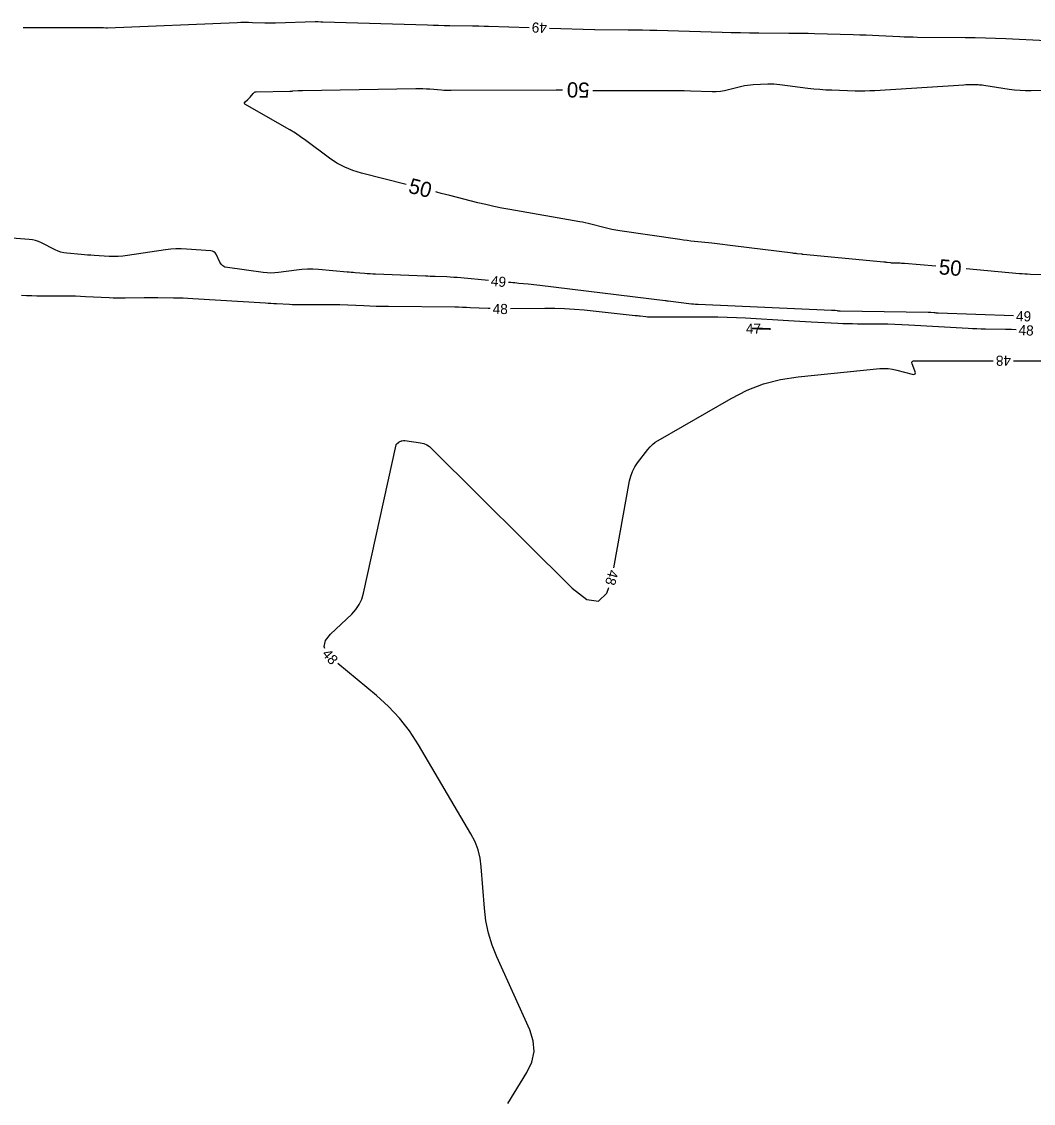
# Model space of a CAD drawing. Extents: x 2384780 to 2405861, y 547869 to 573706.
# Drawn here: x 2394044.9 to 2394244.7, y 552349.8 to 552563.4 of the extents above; entities that cross this region are included whole.
import ezdxf

# ---------------------------------------------------------------- set-up
doc = ezdxf.new("R2010")
doc.units = 0
doc.layers.add('Old_Level_60', color=7, linetype='Continuous')
doc.layers.add('Old_Level_61', color=7, linetype='Continuous')

msp = doc.modelspace()

# ---------------------------------------------------------------- linework, layer by layer
at = {"layer": 'Old_Level_60'}
for points in [[(2394045.21275, 552562.23875), (2394045.565, 552562.2375), (2394047.32575, 552562.23175), (2394049.0865, 552562.22575), (2394050.8475, 552562.21975), (2394052.60825, 552562.21375), (2394060.58675, 552562.18625), (2394060.70625, 552562.1855), (2394060.8255, 552562.1845), (2394060.945, 552562.18275), (2394061.06425, 552562.1805), (2394061.54925, 552562.171), (2394061.58525, 552562.17025), (2394061.62125, 552562.16925), (2394061.657, 552562.16825), (2394061.693, 552562.167), (2394061.8105, 552562.163), (2394061.83575, 552562.1625), (2394061.86075, 552562.16225), (2394061.886, 552562.16275), (2394061.911, 552562.1635), (2394087.474, 552563.222), (2394088.22825, 552563.24575), (2394088.9825, 552563.25425), (2394089.737, 552563.2475), (2394090.49125, 552563.2255), (2394092.95575, 552563.12875), (2394093.48375, 552563.11275), (2394094.012, 552563.10575), (2394094.54, 552563.10825), (2394095.06825, 552563.11975), (2394102.90475, 552563.3595), (2394103.056, 552563.36325), (2394103.2075, 552563.36525), (2394103.35875, 552563.36525), (2394103.51, 552563.36325), (2394104.00425, 552563.354), (2394104.11025, 552563.352), (2394104.216, 552563.3495), (2394104.322, 552563.34675), (2394104.42775, 552563.3435), (2394125.07625, 552562.70325), (2394126.1755, 552562.671), (2394127.275, 552562.64275), (2394128.37475, 552562.6185), (2394129.47425, 552562.59825), (2394133.9855, 552562.5225), (2394134.296, 552562.5175), (2394134.6065, 552562.513), (2394134.917, 552562.50875), (2394135.2275, 552562.505), (2394136.24175, 552562.49325), (2394136.459, 552562.49025), (2394136.67625, 552562.48625), (2394136.8935, 552562.48125), (2394137.11075, 552562.475), (2394145.1675, 552562.22825)], [(2394149.1655, 552562.10575), (2394158.04375, 552561.83375), (2394158.0475, 552561.8335), (2394158.051, 552561.8335), (2394158.05475, 552561.8335), (2394158.0585, 552561.83325), (2394158.0705, 552561.833), (2394158.073, 552561.83275), (2394158.0755, 552561.83275), (2394158.07825, 552561.83275), (2394158.08075, 552561.83275), (2394164.6965, 552561.77275), (2394166.114, 552561.75625), (2394167.5315, 552561.7325), (2394168.94875, 552561.70125), (2394170.366, 552561.663), (2394183.22775, 552561.28075), (2394185.04325, 552561.23225), (2394186.85875, 552561.19425), (2394188.67475, 552561.167), (2394190.49075, 552561.1505), (2394196.4235, 552561.114), (2394197.69475, 552561.10275), (2394198.96575, 552561.08425), (2394200.23675, 552561.059), (2394201.5075, 552561.02675), (2394209.14625, 552560.81125), (2394210.40925, 552560.7725), (2394211.672, 552560.7275), (2394212.9345, 552560.6765), (2394214.19675, 552560.61925), (2394218.31975, 552560.42225), (2394219.20325, 552560.3845), (2394220.08725, 552560.3555), (2394220.97125, 552560.3355), (2394221.85575, 552560.32425), (2394231.2345, 552560.2525), (2394233.244, 552560.22675), (2394235.25275, 552560.1805), (2394237.261, 552560.11375), (2394239.26875, 552560.02625), (2394247.23625, 552559.6385)], [(2394137.09925, 552512.26675), (2394131.64675, 552512.7785), (2394130.95325, 552512.8385), (2394130.259, 552512.8885), (2394129.56425, 552512.92825), (2394128.86875, 552512.958), (2394126.596, 552513.03875), (2394126.109, 552513.05625), (2394125.622, 552513.07425), (2394125.135, 552513.0925), (2394124.648, 552513.1115), (2394114.8285, 552513.49425), (2394114.27175, 552513.5195), (2394113.71575, 552513.5515), (2394113.16, 552513.5905), (2394112.60475, 552513.63625), (2394110.7915, 552513.79675), (2394110.403, 552513.83125), (2394110.01425, 552513.86575), (2394109.62575, 552513.9), (2394109.23725, 552513.93425), (2394103.515, 552514.44), (2394102.43175, 552514.505), (2394101.35, 552514.50875), (2394100.27, 552514.451), (2394099.1915, 552514.332), (2394095.6705, 552513.8425), (2394094.916, 552513.76375), (2394094.1615, 552513.7365), (2394093.407, 552513.7615), (2394092.65225, 552513.838), (2394085.55175, 552514.80325), (2394085.0685, 552514.92425), (2394084.658, 552515.1455), (2394084.3205, 552515.46725), (2394084.05575, 552515.8895), (2394083.31075, 552517.433), (2394083.12525, 552517.7255), (2394082.888, 552517.94175), (2394082.59925, 552518.08125), (2394082.2585, 552518.1445), (2394077.45425, 552518.473), (2394076.426, 552518.5155), (2394075.39975, 552518.5025), (2394074.376, 552518.4335), (2394073.35425, 552518.309), (2394065.816, 552517.18375), (2394064.913, 552517.07275), (2394064.00775, 552517.00875), (2394063.10075, 552516.99175), (2394062.1915, 552517.02175), (2394059.21775, 552517.19725), (2394058.58075, 552517.23775), (2394057.944, 552517.284), (2394057.308, 552517.336), (2394056.67225, 552517.39375), (2394053.8535, 552517.66325), (2394053.25725, 552517.74775), (2394052.6765, 552517.88575), (2394052.111, 552518.0775), (2394051.561, 552518.323), (2394048.8615, 552519.67725), (2394048.27475, 552519.93725), (2394047.67125, 552520.13625), (2394047.051, 552520.2745), (2394046.41375, 552520.35175), (2394040.31425, 552520.7955)], [(2394240.77375, 552505.26025), (2394225.89625, 552505.824), (2394225.6995, 552505.8325), (2394225.50325, 552505.84375), (2394225.30675, 552505.85725), (2394225.11075, 552505.87325), (2394224.47025, 552505.92975), (2394224.333, 552505.9405), (2394224.1955, 552505.949), (2394224.058, 552505.95475), (2394223.92025, 552505.958), (2394206.54575, 552506.2205), (2394206.41575, 552506.22425), (2394206.28575, 552506.23175), (2394206.15625, 552506.24275), (2394206.027, 552506.2575), (2394205.5625, 552506.31725), (2394205.4935, 552506.3255), (2394205.42425, 552506.33175), (2394205.35475, 552506.33675), (2394205.28525, 552506.33975), (2394205.05775, 552506.3475), (2394205.009, 552506.34925), (2394204.96025, 552506.351), (2394204.9115, 552506.353), (2394204.86275, 552506.355), (2394178.535, 552507.519), (2394178.4025, 552507.5255), (2394178.27, 552507.53325), (2394178.13775, 552507.542), (2394178.00525, 552507.552), (2394177.57325, 552507.58675), (2394177.48075, 552507.5945), (2394177.38825, 552507.6035), (2394177.296, 552507.6135), (2394177.20375, 552507.62425), (2394172.6185, 552508.19175), (2394172.55875, 552508.1985), (2394172.49875, 552508.20425), (2394172.43875, 552508.2085), (2394172.3785, 552508.21175), (2394172.18175, 552508.22), (2394172.13975, 552508.22225), (2394172.0975, 552508.22525), (2394172.05575, 552508.22925), (2394172.01375, 552508.234), (2394147.226, 552511.2585), (2394146.6595, 552511.326), (2394146.09225, 552511.39075), (2394145.525, 552511.4525), (2394144.95725, 552511.511), (2394143.10225, 552511.698), (2394142.70475, 552511.73775), (2394142.307, 552511.77675), (2394141.90925, 552511.815), (2394141.5115, 552511.85275), (2394141.08175, 552511.893)], [(2394137.45325, 552506.7055), (2394137.038, 552506.72275), (2394133.4995, 552506.8965), (2394132.74125, 552506.93), (2394131.98275, 552506.956), (2394131.22375, 552506.9745), (2394130.46475, 552506.98525), (2394117.38625, 552507.1095), (2394116.1575, 552507.126), (2394114.92925, 552507.15225), (2394113.70125, 552507.1885), (2394112.47325, 552507.2345), (2394107.75875, 552507.42975), (2394107.25125, 552507.4485), (2394106.74375, 552507.46275), (2394106.236, 552507.4725), (2394105.72825, 552507.47775), (2394104.06925, 552507.4875), (2394103.71375, 552507.48875), (2394103.35825, 552507.48825), (2394103.00275, 552507.486), (2394102.64725, 552507.482), (2394100.04225, 552507.447), (2394099.48425, 552507.4445), (2394098.92625, 552507.45125), (2394098.36875, 552507.468), (2394097.81125, 552507.49425), (2394095.25675, 552507.63625), (2394094.70925, 552507.66725), (2394094.162, 552507.699), (2394093.61475, 552507.73175), (2394093.0675, 552507.7655), (2394078.6985, 552508.66275), (2394077.749, 552508.71575), (2394076.79925, 552508.756), (2394075.849, 552508.7835), (2394074.89825, 552508.79825), (2394071.792, 552508.82575), (2394071.12625, 552508.82975), (2394070.46075, 552508.82925), (2394069.795, 552508.82475), (2394069.1295, 552508.816), (2394065.39325, 552508.75525), (2394064.59275, 552508.749), (2394063.7925, 552508.75675), (2394062.9925, 552508.7785), (2394062.19275, 552508.81425), (2394057.55725, 552509.061), (2394056.564, 552509.10775), (2394055.57, 552509.142), (2394054.57575, 552509.16375), (2394053.58125, 552509.17325), (2394048.91225, 552509.188), (2394047.91175, 552509.197), (2394046.91175, 552509.218), (2394045.912, 552509.25075), (2394044.9125, 552509.29525)], [(2394241.30475, 552502.5355), (2394240.40675, 552502.56625), (2394239.1965, 552502.59525), (2394235.24275, 552502.67025), (2394234.39575, 552502.69025), (2394233.549, 552502.71825), (2394232.7025, 552502.75425), (2394231.85625, 552502.79825), (2394220.1505, 552503.4615), (2394218.754, 552503.53175), (2394217.357, 552503.58475), (2394215.95925, 552503.62025), (2394214.561, 552503.6385), (2394209.99275, 552503.66925), (2394209.014, 552503.6815), (2394208.0355, 552503.70525), (2394207.0575, 552503.74075), (2394206.07975, 552503.7875), (2394200.84875, 552504.0685), (2394199.728, 552504.1295), (2394198.60725, 552504.19225), (2394197.4865, 552504.25675), (2394196.36575, 552504.323), (2394187.88625, 552504.83025), (2394186.06875, 552504.92475), (2394184.2505, 552504.99125), (2394182.43125, 552505.02925), (2394180.6115, 552505.03875), (2394169.58125, 552505.012), (2394169.232, 552505.01575), (2394168.8835, 552505.029), (2394168.5355, 552505.052), (2394168.188, 552505.08425), (2394167.0535, 552505.20525), (2394166.81025, 552505.231), (2394166.56725, 552505.257), (2394166.324, 552505.283), (2394166.081, 552505.30875), (2394156.00625, 552506.383), (2394154.0745, 552506.55975), (2394152.14, 552506.67825), (2394150.203, 552506.73875), (2394148.26325, 552506.741), (2394141.45225, 552506.64725)], [(2394189.38325, 552502.764), (2394190.4695, 552502.7235), (2394190.76225, 552502.71375), (2394191.055, 552502.7055), (2394191.3475, 552502.69925), (2394191.64025, 552502.695), (2394192.59675, 552502.6835), (2394192.7505, 552502.68275), (2394192.802, 552502.6855), (2394192.75075, 552502.69125), (2394192.59725, 552502.70075), (2394191.22275, 552502.7745), (2394191.1995, 552502.77575), (2394191.176, 552502.777), (2394191.1525, 552502.7785), (2394191.12925, 552502.77975), (2394191.0525, 552502.7845), (2394191.03625, 552502.78525), (2394191.01975, 552502.78575), (2394191.00325, 552502.78625), (2394190.987, 552502.78625), (2394189.3835, 552502.7825), (2394189.20875, 552502.78075), (2394189.1505, 552502.77725), (2394189.20875, 552502.7715), (2394189.38325, 552502.764)], [(2394161.86925, 552455.5445), (2394164.96275, 552472.6955), (2394165.19625, 552473.66325), (2394165.539, 552474.5825), (2394165.991, 552475.45325), (2394166.552, 552476.2755), (2394168.563, 552478.88275), (2394169.0165, 552479.4155), (2394169.515, 552479.897), (2394170.05875, 552480.32675), (2394170.64725, 552480.705), (2394185.02675, 552488.99925), (2394188.16525, 552490.5985), (2394191.4185, 552491.84175), (2394194.786, 552492.72925), (2394198.26825, 552493.2605), (2394214.35975, 552494.867), (2394215.217, 552494.91425), (2394216.06775, 552494.884), (2394216.912, 552494.77625), (2394217.75025, 552494.59125), (2394220.75575, 552493.7855), (2394221.12525, 552493.735), (2394221.343, 552493.82225), (2394221.4085, 552494.04725), (2394221.322, 552494.41025), (2394220.79125, 552495.8205), (2394220.73225, 552496.085), (2394220.78225, 552496.27375), (2394220.9415, 552496.38725), (2394221.20975, 552496.425), (2394231.55625, 552496.42575), (2394233.77325, 552496.426), (2394235.99025, 552496.426), (2394236.7835, 552496.42625)], [(2394240.7835, 552496.4265), (2394258.465, 552496.42775)], [(2394104.7945, 552439.631), (2394104.6625, 552440.0445), (2394104.95375, 552441.22675), (2394105.9065, 552442.43125), (2394110.09875, 552446.4025), (2394110.918, 552447.29825), (2394111.579, 552448.28325), (2394112.082, 552449.35775), (2394112.42675, 552450.52175), (2394118.86275, 552479.801), (2394118.89225, 552479.8955), (2394118.937, 552479.98), (2394118.997, 552480.0545), (2394119.072, 552480.119), (2394119.343, 552480.31375), (2394119.40125, 552480.35375), (2394119.461, 552480.39125), (2394119.5225, 552480.42625), (2394119.5855, 552480.45875), (2394119.79325, 552480.56025), (2394119.8385, 552480.5805), (2394119.8845, 552480.598), (2394119.9315, 552480.61225), (2394119.97975, 552480.6235), (2394120.3025, 552480.6885), (2394120.37175, 552480.69925), (2394120.44125, 552480.70375), (2394120.51075, 552480.70225), (2394120.58025, 552480.69425), (2394123.674, 552480.20825), (2394124.31375, 552480.058), (2394124.9065, 552479.8155), (2394125.45225, 552479.4805), (2394125.9515, 552479.0535), (2394153.625, 552451.52325), (2394156.51375, 552449.30175), (2394158.80525, 552448.97925), (2394160.4995, 552450.5555), (2394160.85525, 552451.683)], [(2394140.915, 552349.82825), (2394144.703, 552355.92625), (2394145.6865, 552357.9815), (2394146.1065, 552360.07375), (2394145.96275, 552362.20275), (2394145.2555, 552364.36875), (2394138.7385, 552378.76175), (2394137.8105, 552381.073), (2394137.09475, 552383.43825), (2394136.5915, 552385.8575), (2394136.30075, 552388.331), (2394135.69775, 552396.49925), (2394135.47325, 552398.22), (2394135.0585, 552399.881), (2394134.4535, 552401.48275), (2394133.65825, 552403.02475), (2394123.29075, 552420.63325), (2394121.53875, 552423.33675), (2394119.57325, 552425.85825), (2394117.39425, 552428.198), (2394115.002, 552430.3555), (2394107.3595, 552436.67575)]]:
    msp.add_lwpolyline(points, dxfattribs=at)
at = {"layer": 'Old_Level_61'}
for points in [[(2394157.694, 552549.788), (2394159.11575, 552549.7465), (2394159.117, 552549.74625), (2394159.118, 552549.74625), (2394159.11925, 552549.74625), (2394159.1205, 552549.74625), (2394159.1245, 552549.74625), (2394159.12525, 552549.746), (2394159.126, 552549.746), (2394159.127, 552549.746), (2394159.12775, 552549.746), (2394171.90725, 552549.77675), (2394173.179, 552549.77475), (2394174.45075, 552549.763), (2394175.7225, 552549.74125), (2394176.994, 552549.7095), (2394181.28025, 552549.58625), (2394182.10075, 552549.59075), (2394182.91475, 552549.6525), (2394183.7225, 552549.771), (2394184.52375, 552549.9465), (2394187.1315, 552550.61225), (2394187.6925, 552550.74), (2394188.25775, 552550.838), (2394188.8275, 552550.906), (2394189.4015, 552550.944), (2394192.24475, 552551.058), (2394192.8535, 552551.06975), (2394193.461, 552551.05625), (2394194.0675, 552551.017), (2394194.67275, 552550.9525), (2394200.1815, 552550.24875), (2394201.36325, 552550.112), (2394202.547, 552550.00375), (2394203.733, 552549.92375), (2394204.9215, 552549.872), (2394209.4945, 552549.7275), (2394210.47425, 552549.70825), (2394211.4535, 552549.7125), (2394212.4325, 552549.74), (2394213.41125, 552549.791), (2394230.95, 552550.91525), (2394231.34275, 552550.93625), (2394231.7355, 552550.9495), (2394232.1285, 552550.95475), (2394232.52175, 552550.952), (2394233.80675, 552550.93), (2394234.08175, 552550.92075), (2394234.35575, 552550.902), (2394234.62925, 552550.87425), (2394234.90175, 552550.837), (2394239.9185, 552550.065), (2394240.995, 552549.922), (2394242.07475, 552549.8235), (2394243.15775, 552549.76975), (2394244.24375, 552549.7605), (2394250.1995, 552549.8325)], [(2394120.87725, 552531.23925), (2394112.02675, 552533.44275), (2394110.33325, 552533.95275), (2394108.71425, 552534.6205), (2394107.17, 552535.44625), (2394105.70025, 552536.43), (2394101.02075, 552539.90125), (2394100.0075, 552540.629), (2394098.97325, 552541.32425), (2394097.918, 552541.9875), (2394096.8415, 552542.618), (2394089.12725, 552546.98), (2394088.9745, 552547.0975), (2394088.91375, 552547.22525), (2394088.945, 552547.363), (2394089.068, 552547.51125), (2394089.62075, 552548.01175), (2394089.73675, 552548.1215), (2394089.84775, 552548.23575), (2394089.9535, 552548.3545), (2394090.0545, 552548.478), (2394090.6165, 552549.19625), (2394090.74625, 552549.33125), (2394090.895, 552549.429), (2394091.06225, 552549.489), (2394091.24825, 552549.51175), (2394097.87775, 552549.64575), (2394097.93375, 552549.647), (2394097.98975, 552549.649), (2394098.04575, 552549.65125), (2394098.1015, 552549.654), (2394098.284, 552549.66425), (2394098.32325, 552549.6665), (2394098.36225, 552549.66875), (2394098.4015, 552549.671), (2394098.4405, 552549.67375), (2394099.498, 552549.74275), (2394099.72475, 552549.75625), (2394099.9515, 552549.767), (2394100.17825, 552549.775), (2394100.40525, 552549.7805), (2394122.763, 552550.1765), (2394123.458, 552550.17975), (2394124.1525, 552550.16525), (2394124.84625, 552550.13275), (2394125.5395, 552550.0825), (2394127.803, 552549.889), (2394128.28825, 552549.853), (2394128.774, 552549.828), (2394129.26, 552549.81425), (2394129.7465, 552549.8115), (2394150.466, 552549.93025), (2394151.4645, 552549.9315), (2394151.69575, 552549.92975)], [(2394225.4495, 552515.06275), (2394219.232, 552515.61), (2394218.9645, 552515.63125), (2394218.697, 552515.64725), (2394218.429, 552515.65875), (2394218.161, 552515.66525), (2394217.2845, 552515.6785), (2394217.097, 552515.684), (2394216.90975, 552515.69475), (2394216.723, 552515.71075), (2394216.5365, 552515.732), (2394215.81075, 552515.8255), (2394215.65525, 552515.84475), (2394215.4995, 552515.8625), (2394215.3435, 552515.87925), (2394215.1875, 552515.89425), (2394199.247, 552517.369), (2394199.2205, 552517.37225), (2394199.194, 552517.37725), (2394199.168, 552517.38375), (2394199.14225, 552517.392), (2394199.05925, 552517.42175), (2394199.04125, 552517.4275), (2394199.023, 552517.43225), (2394199.0045, 552517.436), (2394198.986, 552517.43875), (2394198.04475, 552517.55025), (2394197.843, 552517.57425), (2394197.6415, 552517.59875), (2394197.43975, 552517.6235), (2394197.23825, 552517.6485), (2394185.38675, 552519.132), (2394184.34325, 552519.25975), (2394183.29925, 552519.3825), (2394182.25475, 552519.49975), (2394181.20975, 552519.6115), (2394177.7945, 552519.9685), (2394177.063, 552520.04875), (2394176.33275, 552520.137), (2394175.60325, 552520.2325), (2394174.87475, 552520.336), (2394163.0655, 552522.0755), (2394162.26675, 552522.204), (2394161.472, 552522.3535), (2394160.6815, 552522.52375), (2394159.89525, 552522.71475), (2394157.33375, 552523.3735), (2394156.7835, 552523.50925), (2394156.23125, 552523.63425), (2394155.6765, 552523.7485), (2394155.1195, 552523.852), (2394141.31975, 552526.27925), (2394139.73875, 552526.57225), (2394138.16375, 552526.894), (2394136.595, 552527.2445), (2394135.03225, 552527.62375), (2394129.4485, 552529.03325), (2394128.60175, 552529.24775), (2394127.755, 552529.46425), (2394126.909, 552529.682), (2394126.68675, 552529.73975)], [(2394246.6285, 552513.3785), (2394244.115, 552513.47375), (2394243.5765, 552513.4975), (2394243.03875, 552513.528), (2394242.501, 552513.56525), (2394241.964, 552513.609), (2394231.42625, 552514.53675)]]:
    msp.add_lwpolyline(points, dxfattribs=at)

# ---------------------------------------------------------------- texts
at = {"layer": 'Old_Level_60'}
for s, rotation, p in [('49', 178.2453278, (2394148.67675, 552563.12125)), ('49', 354.6385917, (2394137.52325, 552511.22275)), ('48', 359.1645056, (2394137.93425, 552505.67)), ('49', 358.604825, (2394241.269, 552504.24475)), ('48', 357.0822083, (2394241.75, 552501.524)), ('48', 180.0040833, (2394240.28725, 552497.4265)), ('48', 255.2870583, (2394160.872, 552455.29875)), ('48', 310.9560333, (2394104.109, 552438.4635))]:
    msp.add_text(s, height=2, rotation=rotation, dxfattribs=at).set_placement(p)
msp.add_text('47', height=2, dxfattribs=at).set_placement((2394187.95025, 552501.764))
at = {"layer": 'Old_Level_61'}
for rotation, p in [(178.6470444, (2394157.092, 552551.32)), (345.5283722, (2394121.12175, 552529.63375)), (354.9696056, (2394225.9535, 552513.5125))]:
    msp.add_text('50', height=3, rotation=rotation, dxfattribs=at).set_placement(p)

doc.saveas('drawing.dxf')
